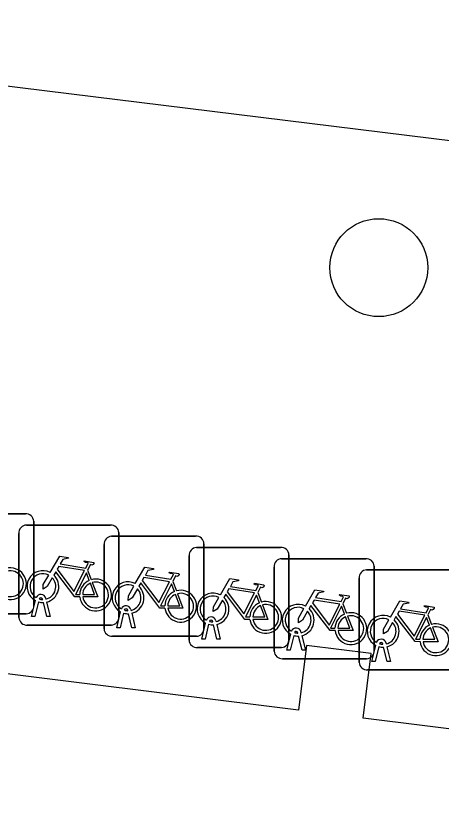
# Model space of a CAD drawing. Extents: x 161696 to 162377, y 380761 to 381673.
# Drawn here: x 162092.15 to 162096.41, y 381302.19 to 381310.1 of the extents above; entities that cross this region are included whole.
import ezdxf

# ---------------------------------------------------------------- set-up
doc = ezdxf.new("R2010")
doc.units = 0
for name, color, linetype in [('IMGEO_Boom', 7, 'Continuous'), ('IMGEO_Fietsenrek', 7, 'Continuous'), ('IMGEO_Pand', 7, 'Continuous'), ('IMGEO_Voetpad_open', 7, 'Continuous')]:
    doc.layers.add(name, color=color, linetype=linetype)

msp = doc.modelspace()

# ---------------------------------------------------------------- linework, layer by layer
at = {"layer": 'IMGEO_Boom'}
msp.add_circle((162095.782, 381307.58), 0.4892, dxfattribs=at)
at = {"layer": 'IMGEO_Fietsenrek'}
for p, q in [((162091.4079, 381305.1205), (162092.2488, 381305.1205)), ((162092.2488, 381305.1205), (162091.4079, 381305.1205)), ((162092.3325, 381305.0461), (162092.3325, 381304.2052)), ((162092.3325, 381304.2052), (162092.3325, 381305.0461)), ((162092.2589, 381305.0085), (162093.0998, 381305.0085)), ((162093.0998, 381305.0085), (162092.2589, 381305.0085)), ((162092.1845, 381304.0839), (162092.1845, 381304.9248)), ((162092.1845, 381304.9248), (162092.1845, 381304.0839)), ((162093.1099, 381304.8965), (162093.9508, 381304.8965)), ((162093.9508, 381304.8965), (162093.1099, 381304.8965)), ((162093.1835, 381304.9341), (162093.1835, 381304.0932)), ((162093.1835, 381304.0932), (162093.1835, 381304.9341)), ((162093.0355, 381303.9719), (162093.0355, 381304.8128)), ((162093.0355, 381304.8128), (162093.0355, 381303.9719)), ((162094.0345, 381304.8221), (162094.0345, 381303.9812)), ((162094.0345, 381303.9812), (162094.0345, 381304.8221)), ((162093.9599, 381304.7845), (162094.8008, 381304.7845)), ((162094.8008, 381304.7845), (162093.9599, 381304.7845)), ((162093.8855, 381303.8599), (162093.8855, 381304.7008)), ((162093.8855, 381304.7008), (162093.8855, 381303.8599)), ((162094.8109, 381304.6725), (162095.6518, 381304.6725)), ((162095.6518, 381304.6725), (162094.8109, 381304.6725)), ((162094.8845, 381304.7101), (162094.8845, 381303.8692)), ((162094.8845, 381303.8692), (162094.8845, 381304.7101)), ((162094.7365, 381303.7479), (162094.7365, 381304.5888)), ((162094.7365, 381304.5888), (162094.7365, 381303.7479)), ((162095.7355, 381304.5981), (162095.7355, 381303.7572)), ((162095.7355, 381303.7572), (162095.7355, 381304.5981)), ((162092.8712, 381304.5582), (162092.9075, 381304.463)), ((162095.6609, 381304.5615), (162096.5018, 381304.5615)), ((162096.5018, 381304.5615), (162095.6609, 381304.5615)), ((162093.7222, 381304.4462), (162093.7585, 381304.351)), ((162095.5865, 381303.6369), (162095.5865, 381304.4778)), ((162095.5865, 381304.4778), (162095.5865, 381303.6369)), ((162094.5722, 381304.3342), (162094.6085, 381304.239)), ((162092.3115, 381304.0933), (162092.3498, 381304.2533)), ((162092.4219, 381304.2649), (162092.4209, 381304.2692)), ((162092.4526, 381304.2764), (162092.4544, 381304.2685)), ((162092.3802, 381304.2411), (162092.3449, 381304.0933)), ((162092.463, 381304.0933), (162092.4291, 381304.235)), ((162092.4614, 381304.2393), (162092.4964, 381304.0933)), ((162095.4232, 381304.2222), (162095.4595, 381304.127)), ((162092.2581, 381304.1215), (162091.4172, 381304.1215)), ((162091.4172, 381304.1215), (162092.2581, 381304.1215)), ((162092.3449, 381304.0933), (162092.3115, 381304.0933)), ((162092.4964, 381304.0933), (162092.463, 381304.0933)), ((162093.1625, 381303.9813), (162093.2008, 381304.1413)), ((162093.2312, 381304.1291), (162093.1959, 381303.9813)), ((162093.2729, 381304.1529), (162093.2719, 381304.1572)), ((162093.314, 381303.9813), (162093.2801, 381304.123)), ((162093.3036, 381304.1644), (162093.3054, 381304.1565)), ((162093.3124, 381304.1273), (162093.3474, 381303.9813)), ((162096.2732, 381304.1112), (162096.3095, 381304.016)), ((162093.1091, 381304.0095), (162092.2682, 381304.0095)), ((162092.2682, 381304.0095), (162093.1091, 381304.0095)), ((162094.0125, 381303.8693), (162094.0508, 381304.0293)), ((162094.0812, 381304.0171), (162094.0459, 381303.8693)), ((162094.1229, 381304.0409), (162094.1219, 381304.0452)), ((162094.164, 381303.8693), (162094.1301, 381304.011)), ((162094.1536, 381304.0524), (162094.1554, 381304.0445)), ((162094.1624, 381304.0153), (162094.1974, 381303.8693)), ((162093.1959, 381303.9813), (162093.1625, 381303.9813)), ((162093.3474, 381303.9813), (162093.314, 381303.9813)), ((162094.9739, 381303.9289), (162094.9729, 381303.9332)), ((162095.0046, 381303.9404), (162095.0064, 381303.9325)), ((162093.9601, 381303.8975), (162093.1192, 381303.8975)), ((162093.1192, 381303.8975), (162093.9601, 381303.8975)), ((162094.0459, 381303.8693), (162094.0125, 381303.8693)), ((162094.1974, 381303.8693), (162094.164, 381303.8693)), ((162094.8635, 381303.7573), (162094.9018, 381303.9173)), ((162094.9322, 381303.9051), (162094.8969, 381303.7573)), ((162095.015, 381303.7573), (162094.9811, 381303.899)), ((162095.0134, 381303.9033), (162095.0484, 381303.7573)), ((162094.8101, 381303.7855), (162093.9692, 381303.7855)), ((162093.9692, 381303.7855), (162094.8101, 381303.7855)), ((162095.7135, 381303.6463), (162095.7518, 381303.8063)), ((162095.7822, 381303.7941), (162095.7469, 381303.6463)), ((162095.8239, 381303.8179), (162095.8229, 381303.8222)), ((162095.865, 381303.6463), (162095.8311, 381303.788)), ((162095.8546, 381303.8294), (162095.8564, 381303.8215)), ((162095.8634, 381303.7923), (162095.8984, 381303.6463)), ((162094.8969, 381303.7573), (162094.8635, 381303.7573)), ((162095.0484, 381303.7573), (162095.015, 381303.7573)), ((162095.6611, 381303.6735), (162094.8202, 381303.6735)), ((162094.8202, 381303.6735), (162095.6611, 381303.6735)), ((162095.7469, 381303.6463), (162095.7135, 381303.6463)), ((162095.8984, 381303.6463), (162095.865, 381303.6463)), ((162096.5111, 381303.5625), (162095.6702, 381303.5625)), ((162095.6702, 381303.5625), (162096.5111, 381303.5625))]:
    msp.add_line(p, q, dxfattribs=at)
for points in [[(162092.4971, 381304.5352), (162092.5918, 381304.6987), (162092.678, 381304.6849), (162092.6797, 381304.6762), (162092.6236, 381304.6653), (162092.5974, 381304.62), (162092.8526, 381304.5792)], [(162092.8526, 381304.5792), (162092.8776, 381304.628), (162092.8725, 381304.632), (162092.8493, 381304.6357), (162092.8366, 381304.6432), (162092.8356, 381304.6463), (162092.8378, 381304.6509), (162092.9326, 381304.6358), (162092.9349, 381304.6255), (162092.9255, 381304.6131), (162092.9131, 381304.6067), (162092.8986, 381304.6129), (162092.8712, 381304.5582)], [(162092.8397, 381304.554), (162092.5829, 381304.595), (162092.5662, 381304.5662), (162092.7332, 381304.3459), (162092.8397, 381304.554)], [(162093.3481, 381304.4232), (162093.4428, 381304.5867), (162093.529, 381304.5729), (162093.5307, 381304.5642), (162093.4746, 381304.5533), (162093.4484, 381304.508), (162093.7036, 381304.4672)], [(162092.5178, 381304.4827), (162092.4662, 381304.3935), (162092.4263, 381304.3675), (162092.4275, 381304.415), (162092.482, 381304.5092)], [(162092.7928, 381304.2905), (162092.7431, 381304.2906), (162092.5524, 381304.5423), (162092.5334, 381304.5095)], [(162092.8877, 381304.456), (162092.8584, 381304.5328), (162092.749, 381304.3147), (162092.7917, 381304.3146)], [(162093.6907, 381304.442), (162093.4339, 381304.483), (162093.4172, 381304.4542), (162093.5842, 381304.2339), (162093.6907, 381304.442)], [(162093.7036, 381304.4672), (162093.7286, 381304.516), (162093.7235, 381304.52), (162093.7003, 381304.5237), (162093.6876, 381304.5312), (162093.6866, 381304.5343), (162093.6888, 381304.5389), (162093.7836, 381304.5238), (162093.7859, 381304.5135), (162093.7765, 381304.5011), (162093.7641, 381304.4947), (162093.7496, 381304.5009), (162093.7222, 381304.4462)], [(162092.8217, 381304.3145), (162092.9416, 381304.3143), (162092.8984, 381304.4279)], [(162092.9182, 381304.4348), (162092.9732, 381304.2902), (162092.8231, 381304.2905)], [(162093.6438, 381304.1785), (162093.5941, 381304.1786), (162093.4034, 381304.4303), (162093.3844, 381304.3975)], [(162093.7387, 381304.344), (162093.7094, 381304.4208), (162093.6, 381304.2027), (162093.6427, 381304.2026)], [(162094.1981, 381304.3112), (162094.2928, 381304.4747), (162094.379, 381304.4609), (162094.3807, 381304.4522), (162094.3246, 381304.4413), (162094.2984, 381304.396), (162094.5536, 381304.3552)], [(162094.5536, 381304.3552), (162094.5786, 381304.404), (162094.5735, 381304.408), (162094.5503, 381304.4117), (162094.5376, 381304.4192), (162094.5366, 381304.4223), (162094.5388, 381304.4269), (162094.6336, 381304.4118), (162094.6359, 381304.4015), (162094.6265, 381304.3891), (162094.6141, 381304.3827), (162094.5996, 381304.3889), (162094.5722, 381304.3342)], [(162093.3688, 381304.3707), (162093.3172, 381304.2815), (162093.2773, 381304.2555), (162093.2785, 381304.303), (162093.333, 381304.3972)], [(162094.5407, 381304.33), (162094.2839, 381304.371), (162094.2672, 381304.3422), (162094.4342, 381304.1219), (162094.5407, 381304.33)], [(162095.0491, 381304.1992), (162095.1438, 381304.3627), (162095.23, 381304.3489), (162095.2317, 381304.3402), (162095.1756, 381304.3293), (162095.1494, 381304.284), (162095.4046, 381304.2432)], [(162093.6727, 381304.2025), (162093.7926, 381304.2023), (162093.7494, 381304.3159)], [(162093.7692, 381304.3228), (162093.8242, 381304.1782), (162093.6741, 381304.1785)], [(162094.2188, 381304.2587), (162094.1672, 381304.1695), (162094.1273, 381304.1435), (162094.1285, 381304.191), (162094.183, 381304.2852)], [(162094.4938, 381304.0665), (162094.4441, 381304.0666), (162094.2534, 381304.3183), (162094.2344, 381304.2855)], [(162094.5887, 381304.232), (162094.5594, 381304.3088), (162094.45, 381304.0907), (162094.4927, 381304.0906)], [(162095.3917, 381304.218), (162095.1349, 381304.259), (162095.1182, 381304.2302), (162095.2852, 381304.0099), (162095.3917, 381304.218)], [(162095.4046, 381304.2432), (162095.4296, 381304.292), (162095.4245, 381304.296), (162095.4013, 381304.2997), (162095.3886, 381304.3072), (162095.3876, 381304.3103), (162095.3898, 381304.3149), (162095.4846, 381304.2998), (162095.4869, 381304.2895), (162095.4775, 381304.2771), (162095.4651, 381304.2707), (162095.4506, 381304.2769), (162095.4232, 381304.2222)], [(162095.8991, 381304.0882), (162095.9938, 381304.2517), (162096.08, 381304.2379), (162096.0817, 381304.2292), (162096.0256, 381304.2183), (162095.9994, 381304.173), (162096.2546, 381304.1322)], [(162094.5227, 381304.0905), (162094.6426, 381304.0903), (162094.5994, 381304.2039)], [(162094.6192, 381304.2108), (162094.6742, 381304.0662), (162094.5241, 381304.0665)], [(162095.0698, 381304.1467), (162095.0182, 381304.0575), (162094.9783, 381304.0315), (162094.9795, 381304.079), (162095.034, 381304.1732)], [(162095.3448, 381303.9545), (162095.2951, 381303.9546), (162095.1044, 381304.2063), (162095.0854, 381304.1735)], [(162095.4397, 381304.12), (162095.4104, 381304.1968), (162095.301, 381303.9787), (162095.3437, 381303.9786)], [(162096.2546, 381304.1322), (162096.2796, 381304.181), (162096.2745, 381304.185), (162096.2513, 381304.1887), (162096.2386, 381304.1962), (162096.2376, 381304.1993), (162096.2398, 381304.2039), (162096.3346, 381304.1888), (162096.3369, 381304.1785), (162096.3275, 381304.1661), (162096.3151, 381304.1597), (162096.3006, 381304.1659), (162096.2732, 381304.1112)], [(162095.3737, 381303.9785), (162095.4936, 381303.9783), (162095.4504, 381304.0919)], [(162095.4702, 381304.0988), (162095.5252, 381303.9542), (162095.3751, 381303.9545)], [(162096.1948, 381303.8435), (162096.1451, 381303.8436), (162095.9544, 381304.0953), (162095.9354, 381304.0625)], [(162096.2417, 381304.107), (162095.9849, 381304.148), (162095.9682, 381304.1192), (162096.1352, 381303.8989), (162096.2417, 381304.107)], [(162095.9198, 381304.0357), (162095.8682, 381303.9465), (162095.8283, 381303.9205), (162095.8295, 381303.968), (162095.884, 381304.0622)], [(162096.2897, 381304.009), (162096.2604, 381304.0858), (162096.151, 381303.8677), (162096.1937, 381303.8676)], [(162096.2237, 381303.8675), (162096.3436, 381303.8673), (162096.3004, 381303.9809)], [(162096.3202, 381303.9878), (162096.3752, 381303.8432), (162096.2251, 381303.8435)]]:
    msp.add_lwpolyline(points, dxfattribs=at)
for centre, radius, start, end in [((162092.2546, 381305.0428), 0.0779, 2.4484, 94.28452), ((162092.2546, 381305.0428), 0.0779, 2.4484, 94.28452), ((162092.2622, 381304.9306), 0.0779, 92.4484, 184.28452), ((162092.2622, 381304.9306), 0.0779, 92.4484, 184.28452), ((162093.1056, 381304.9308), 0.0779, 2.4484, 94.28452), ((162093.1056, 381304.9308), 0.0779, 2.4484, 94.28452), ((162093.1132, 381304.8186), 0.0779, 92.4484, 184.28452), ((162093.1132, 381304.8186), 0.0779, 92.4484, 184.28452), ((162093.9566, 381304.8188), 0.0779, 2.4484, 94.28452), ((162093.9566, 381304.8188), 0.0779, 2.4484, 94.28452), ((162093.9632, 381304.7066), 0.0779, 92.4484, 184.28452), ((162093.9632, 381304.7066), 0.0779, 92.4484, 184.28452), ((162094.8066, 381304.7068), 0.0779, 2.4484, 94.28452), ((162094.8066, 381304.7068), 0.0779, 2.4484, 94.28452), ((162094.8142, 381304.5946), 0.0779, 92.4484, 184.28452), ((162094.8142, 381304.5946), 0.0779, 92.4484, 184.28452), ((162095.6576, 381304.5948), 0.0779, 2.4484, 94.28452), ((162095.6576, 381304.5948), 0.0779, 2.4484, 94.28452), ((162092.0997, 381304.4219), 0.159, 187.0065, 105.77075), ((162092.0997, 381304.4219), 0.129, 188.67146, 104.58832), ((162092.4241, 381304.3939), 0.159, 62.67661, 242.13685), ((162092.4241, 381304.3939), 0.129, 63.31916, 238.90302), ((162092.4241, 381304.3939), 0.129, 283.60429, 43.43025), ((162092.4241, 381304.3939), 0.159, 283.5766, 46.60424), ((162095.6642, 381304.4836), 0.0779, 92.4484, 184.28452), ((162095.6642, 381304.4836), 0.0779, 92.4484, 184.28452), ((162092.9507, 381304.3099), 0.159, 113.3408, 178.32165), ((162092.9507, 381304.3099), 0.159, 187.0065, 105.77075), ((162092.9507, 381304.3099), 0.129, 113.92302, 177.95563), ((162092.9507, 381304.3099), 0.129, 188.67146, 104.58832), ((162093.2751, 381304.2819), 0.159, 62.67661, 242.13685), ((162093.2751, 381304.2819), 0.129, 63.31916, 238.90302), ((162093.2751, 381304.2819), 0.129, 283.60429, 43.43025), ((162093.2751, 381304.2819), 0.159, 283.5766, 46.60424), ((162093.8017, 381304.1979), 0.159, 113.3408, 178.32165), ((162093.8017, 381304.1979), 0.159, 187.0065, 105.77075), ((162093.8017, 381304.1979), 0.129, 188.67146, 104.58832), ((162094.1251, 381304.1699), 0.159, 62.67661, 242.13685), ((162092.4039, 381304.2653), 0.0499, 12.8025, 158.69338), ((162092.4039, 381304.2653), 0.0174, 12.8025, 163.45023), ((162092.4241, 381304.3939), 0.129, 253.41502, 269.02044), ((162093.8017, 381304.1979), 0.129, 113.92302, 177.95563), ((162094.1251, 381304.1699), 0.129, 63.31916, 238.90302), ((162094.1251, 381304.1699), 0.129, 283.60429, 43.43025), ((162094.1251, 381304.1699), 0.159, 283.5766, 46.60424), ((162092.2548, 381304.1994), 0.0779, 272.4484, 4.28452), ((162092.2548, 381304.1994), 0.0779, 272.4484, 4.28452), ((162092.4241, 381304.3939), 0.159, 253.99666, 271.78671), ((162093.2549, 381304.1533), 0.0499, 12.8025, 158.69338), ((162093.2549, 381304.1533), 0.0174, 12.8025, 163.45023), ((162094.6517, 381304.0859), 0.159, 113.3408, 178.32165), ((162094.6517, 381304.0859), 0.159, 187.0065, 105.77075), ((162094.6517, 381304.0859), 0.129, 113.92302, 177.95563), ((162094.6517, 381304.0859), 0.129, 188.67146, 104.58832), ((162094.9761, 381304.0579), 0.159, 62.67661, 242.13685), ((162094.9761, 381304.0579), 0.129, 63.31916, 238.90302), ((162094.9761, 381304.0579), 0.159, 283.5766, 46.60424), ((162093.1058, 381304.0874), 0.0779, 272.4484, 4.28452), ((162093.1058, 381304.0874), 0.0779, 272.4484, 4.28452), ((162093.2751, 381304.2819), 0.159, 253.99666, 271.78671), ((162093.2751, 381304.2819), 0.129, 253.41502, 269.02044), ((162094.1049, 381304.0413), 0.0499, 12.8025, 158.69338), ((162094.9761, 381304.0579), 0.129, 283.60429, 43.43025), ((162095.5027, 381303.9739), 0.159, 113.3408, 178.32165), ((162095.5027, 381303.9739), 0.159, 187.0065, 105.77075), ((162095.5027, 381303.9739), 0.129, 113.92302, 177.95563), ((162095.5027, 381303.9739), 0.129, 188.67146, 104.58832), ((162095.8261, 381303.9469), 0.159, 62.67661, 242.13685), ((162092.2624, 381304.0872), 0.0779, 182.4484, 274.28452), ((162092.2624, 381304.0872), 0.0779, 182.4484, 274.28452), ((162094.1251, 381304.1699), 0.159, 253.99666, 271.78671), ((162094.1049, 381304.0413), 0.0174, 12.8025, 163.45023), ((162094.1251, 381304.1699), 0.129, 253.41502, 269.02044), ((162095.8261, 381303.9469), 0.129, 63.31916, 238.90302), ((162095.8261, 381303.9469), 0.129, 283.60429, 43.43025), ((162095.8261, 381303.9469), 0.159, 283.5766, 46.60424), ((162096.3527, 381303.8629), 0.159, 113.3408, 178.32165), ((162096.3527, 381303.8629), 0.159, 187.0065, 105.77075), ((162093.1134, 381303.9752), 0.0779, 182.4484, 274.28452), ((162093.1134, 381303.9752), 0.0779, 182.4484, 274.28452), ((162093.9568, 381303.9754), 0.0779, 272.4484, 4.28452), ((162093.9568, 381303.9754), 0.0779, 272.4484, 4.28452), ((162094.9559, 381303.9293), 0.0499, 12.8025, 158.69338), ((162094.9559, 381303.9293), 0.0174, 12.8025, 163.45023), ((162094.9761, 381304.0579), 0.129, 253.41502, 269.02044), ((162096.3527, 381303.8629), 0.129, 113.92302, 177.95563), ((162096.3527, 381303.8629), 0.129, 188.67146, 104.58832), ((162093.9634, 381303.8632), 0.0779, 182.4484, 274.28452), ((162093.9634, 381303.8632), 0.0779, 182.4484, 274.28452), ((162094.8068, 381303.8634), 0.0779, 272.4484, 4.28452), ((162094.8068, 381303.8634), 0.0779, 272.4484, 4.28452), ((162094.9761, 381304.0579), 0.159, 253.99666, 271.78671), ((162095.8059, 381303.8183), 0.0499, 12.8025, 158.69338), ((162095.8261, 381303.9469), 0.159, 253.99666, 271.78671), ((162095.8059, 381303.8183), 0.0174, 12.8025, 163.45023), ((162095.8261, 381303.9469), 0.129, 253.41502, 269.02044), ((162094.8144, 381303.7512), 0.0779, 182.4484, 274.28452), ((162094.8144, 381303.7512), 0.0779, 182.4484, 274.28452), ((162095.6578, 381303.7514), 0.0779, 272.4484, 4.28452), ((162095.6578, 381303.7514), 0.0779, 272.4484, 4.28452), ((162095.6644, 381303.6402), 0.0779, 182.4484, 274.28452), ((162095.6644, 381303.6402), 0.0779, 182.4484, 274.28452)]:
    msp.add_arc(centre, radius, start, end, dxfattribs=at)
at = {"layer": 'IMGEO_Pand'}
msp.add_lwpolyline([(162104.199, 381304.607), (162104.141, 381304.14), (162102.891, 381303.167), (162102.769, 381302.19), (162102.196, 381302.262), (162102.276, 381302.907), (162101.631, 381302.987), (162101.551, 381302.342), (162095.626, 381303.079), (162095.706, 381303.725), (162095.061, 381303.805), (162094.981, 381303.16), (162089.067, 381303.895), (162089.147, 381304.541), (162088.442, 381304.628), (162088.431, 381305.068), (162088.417, 381305.672)], dxfattribs=at)
at = {"layer": 'IMGEO_Voetpad_open'}
msp.add_lwpolyline([(162084.407, 381310.081), (162086.382, 381310.096), (162104.525, 381307.86)], dxfattribs=at)

doc.saveas('drawing.dxf')
